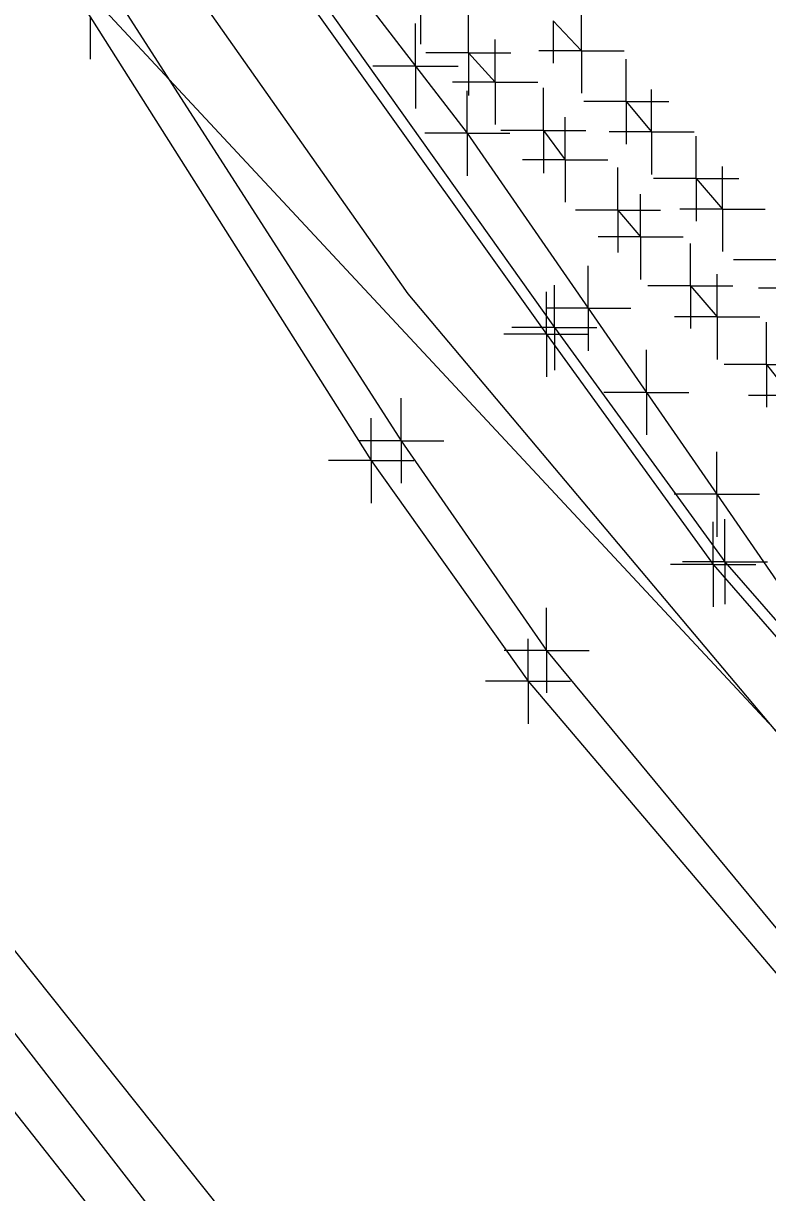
# Model space of a CAD drawing. Extents: x 0 to 1944463, y 0 to 420651.
# Drawn here: x 1943210.9 to 1943245.9, y 417335.4 to 417390.3 of the extents above; entities that cross this region are included whole.
import ezdxf

# ---------------------------------------------------------------- set-up
doc = ezdxf.new("R2010")
doc.units = 0
for name, color, linetype in [('SUR - DRG - Pipes and Culverts', 7, 'Continuous'), ('SUR - DTM - Breaklines', 7, 'Continuous'), ('SUR - DTM - Breaklines - Points - Locators', 7, 'Continuous'), ('SUR - TR-CTRL - Pavement Marking', 7, 'Continuous'), ('SUR - TR-CTRL - Pavement Marking - Points - Locators', 7, 'Continuous'), ('SUR - TRAN - Features', 7, 'Continuous'), ('SUR - TRAN - Features - Points - Locators', 7, 'Continuous'), ('SUR - UTL - Fiber Optic Cable (Underground)', 7, 'Continuous'), ('SUR - UTL - Overhead Wire Crossings', 7, 'Continuous')]:
    doc.layers.add(name, color=color, linetype=linetype)

msp = doc.modelspace()

# ---------------------------------------------------------------- linework, layer by layer
at = {"layer": 'SUR - DRG - Pipes and Culverts'}
for points in [[(1943306.855, 417247.978), (1943289.784, 417257.5), (1943283.915, 417263.16), (1943254.781, 417295.058), (1943224.294, 417329.482), (1943197.051, 417363.643)], [(1943305.862, 417246.088), (1943289.035, 417255.612), (1943280.758, 417260.995), (1943252.088, 417291.545), (1943220.601, 417326.41), (1943196.115, 417357.405)]]:
    msp.add_lwpolyline(points, dxfattribs=at)
at = {"layer": 'SUR - DTM - Breaklines'}
for points in [[(1943201.925, 417419.272), (1943219.399, 417398.292), (1943235.519, 417375.7), (1943243.356, 417364.884), (1943258.929, 417346.985), (1943283.566, 417320.678), (1943313.562, 417288.656), (1943327.29, 417273.893), (1943334.736, 417264.52), (1943341.659, 417251.305), (1943344.574, 417242.404)], [(1943198.046, 417414.134), (1943214.079, 417390.624), (1943227.284, 417369.761), (1943234.656, 417359.391), (1943251.574, 417339.468), (1943275.895, 417313.326), (1943305.21, 417281.554), (1943319.493, 417266.816), (1943326.151, 417258.389), (1943333.033, 417247.541), (1943335.935, 417239.942), (1943336.414, 417217.406)], [(1943306.58, 417247.082), (1943289.389, 417256.286), (1943282.191, 417262.111), (1943253.295, 417293.316), (1943222.689, 417327.178), (1943196.285, 417361.224)]]:
    msp.add_lwpolyline(points, dxfattribs=at)
at = {"layer": 'SUR - DTM - Breaklines - Points - Locators'}
for p, q in [((1943214.079, 417390.624), (1943214.079, 417388.624)), ((1943235.519, 417375.7), (1943235.519, 417377.7)), ((1943235.519, 417375.7), (1943233.519, 417375.7)), ((1943235.519, 417375.7), (1943237.519, 417375.7)), ((1943235.519, 417375.7), (1943235.519, 417373.7)), ((1943227.284, 417369.761), (1943227.284, 417371.761)), ((1943227.284, 417369.761), (1943225.284, 417369.761)), ((1943227.284, 417369.761), (1943229.284, 417369.761)), ((1943227.284, 417369.761), (1943227.284, 417367.761)), ((1943243.356, 417364.884), (1943243.356, 417366.884)), ((1943243.356, 417364.884), (1943241.356, 417364.884)), ((1943243.356, 417364.884), (1943245.356, 417364.884)), ((1943243.356, 417364.884), (1943243.356, 417362.884)), ((1943234.656, 417359.391), (1943234.656, 417361.391)), ((1943234.656, 417359.391), (1943232.656, 417359.391)), ((1943234.656, 417359.391), (1943236.656, 417359.391)), ((1943234.656, 417359.391), (1943234.656, 417357.391))]:
    msp.add_line(p, q, dxfattribs=at)
at = {"layer": 'SUR - TR-CTRL - Pavement Marking'}
for points in [[(1943208.254, 417413.918), (1943214.725, 417406.294), (1943217.078, 417403.521), (1943223.268, 417396.228), (1943229.369, 417388.305), (1943231.8, 417385.148), (1943237.485, 417376.921), (1943240.216, 417372.968), (1943243.523, 417368.181), (1943247.915, 417361.826), (1943254.234, 417354.075), (1943255.248, 417352.832), (1943262.023, 417345.476), (1943268.798, 417338.12), (1943275.572, 417330.765)], [(1943235.835, 417390.437), (1943237.168, 417389.026)], [(1943231.854, 417388.926), (1943233.111, 417387.554)], [(1943239.27, 417386.636), (1943240.46, 417385.207)], [(1943235.374, 417385.275), (1943236.402, 417383.903)], [(1943242.555, 417383.015), (1943243.793, 417381.586)], [(1943238.878, 417381.54), (1943239.945, 417380.282)], [(1943242.283, 417377.969), (1943243.54, 417376.52)], [(1943245.864, 417374.272), (1943247.006, 417372.823)]]:
    msp.add_lwpolyline(points, dxfattribs=at)
at = {"layer": 'SUR - TR-CTRL - Pavement Marking - Points - Locators'}
for p, q in [((1943229.607, 417391.327), (1943229.607, 417389.327)), ((1943231.854, 417388.926), (1943231.854, 417390.926)), ((1943237.168, 417389.026), (1943237.168, 417391.026)), ((1943229.369, 417388.305), (1943229.369, 417390.305)), ((1943235.835, 417390.437), (1943235.835, 417388.437)), ((1943233.111, 417387.554), (1943233.111, 417389.554)), ((1943231.854, 417388.926), (1943229.854, 417388.926)), ((1943231.854, 417388.926), (1943233.854, 417388.926)), ((1943231.854, 417388.926), (1943231.854, 417386.926)), ((1943237.168, 417389.026), (1943235.168, 417389.026)), ((1943237.168, 417389.026), (1943239.168, 417389.026)), ((1943237.168, 417389.026), (1943237.168, 417387.026)), ((1943239.27, 417386.636), (1943239.27, 417388.636)), ((1943229.369, 417388.305), (1943227.369, 417388.305)), ((1943229.369, 417388.305), (1943231.369, 417388.305)), ((1943229.369, 417388.305), (1943229.369, 417386.305)), ((1943233.111, 417387.554), (1943231.111, 417387.554)), ((1943233.111, 417387.554), (1943235.111, 417387.554)), ((1943233.111, 417387.554), (1943233.111, 417385.554)), ((1943231.8, 417385.148), (1943231.8, 417387.148)), ((1943235.374, 417385.275), (1943235.374, 417387.275)), ((1943240.46, 417385.207), (1943240.46, 417387.207)), ((1943239.27, 417386.636), (1943237.27, 417386.636)), ((1943239.27, 417386.636), (1943241.27, 417386.636)), ((1943239.27, 417386.636), (1943239.27, 417384.636)), ((1943236.402, 417383.903), (1943236.402, 417385.903)), ((1943231.8, 417385.148), (1943229.8, 417385.148)), ((1943231.8, 417385.148), (1943233.8, 417385.148)), ((1943231.8, 417385.148), (1943231.8, 417383.148)), ((1943235.374, 417385.275), (1943233.374, 417385.275)), ((1943235.374, 417385.275), (1943237.374, 417385.275)), ((1943235.374, 417385.275), (1943235.374, 417383.275)), ((1943240.46, 417385.207), (1943238.46, 417385.207)), ((1943240.46, 417385.207), (1943242.46, 417385.207)), ((1943240.46, 417385.207), (1943240.46, 417383.207)), ((1943242.555, 417383.015), (1943242.555, 417385.015)), ((1943236.402, 417383.903), (1943234.402, 417383.903)), ((1943236.402, 417383.903), (1943238.402, 417383.903)), ((1943236.402, 417383.903), (1943236.402, 417381.903)), ((1943238.878, 417381.54), (1943238.878, 417383.54)), ((1943243.793, 417381.586), (1943243.793, 417383.586)), ((1943242.555, 417383.015), (1943240.555, 417383.015)), ((1943242.555, 417383.015), (1943244.555, 417383.015)), ((1943242.555, 417383.015), (1943242.555, 417381.015)), ((1943239.945, 417380.282), (1943239.945, 417382.282)), ((1943238.878, 417381.54), (1943236.878, 417381.54)), ((1943238.878, 417381.54), (1943240.878, 417381.54)), ((1943238.878, 417381.54), (1943238.878, 417379.54)), ((1943243.793, 417381.586), (1943241.793, 417381.586)), ((1943243.793, 417381.586), (1943245.793, 417381.586)), ((1943243.793, 417381.586), (1943243.793, 417379.586)), ((1943239.945, 417380.282), (1943237.945, 417380.282)), ((1943239.945, 417380.282), (1943241.945, 417380.282)), ((1943239.945, 417380.282), (1943239.945, 417378.282)), ((1943242.283, 417377.969), (1943242.283, 417379.969)), ((1943237.485, 417376.921), (1943237.485, 417378.921)), ((1943246.305, 417379.2), (1943244.305, 417379.2)), ((1943243.54, 417376.52), (1943243.54, 417378.52)), ((1943242.283, 417377.969), (1943240.283, 417377.969)), ((1943242.283, 417377.969), (1943244.283, 417377.969)), ((1943242.283, 417377.969), (1943242.283, 417375.969)), ((1943247.486, 417377.866), (1943245.486, 417377.866)), ((1943237.485, 417376.921), (1943235.485, 417376.921)), ((1943237.485, 417376.921), (1943239.485, 417376.921)), ((1943237.485, 417376.921), (1943237.485, 417374.921)), ((1943243.54, 417376.52), (1943241.54, 417376.52)), ((1943243.54, 417376.52), (1943245.54, 417376.52)), ((1943243.54, 417376.52), (1943243.54, 417374.52)), ((1943245.864, 417374.272), (1943245.864, 417376.272)), ((1943240.216, 417372.968), (1943240.216, 417374.968)), ((1943245.864, 417374.272), (1943243.864, 417374.272)), ((1943245.864, 417374.272), (1943247.864, 417374.272)), ((1943245.864, 417374.272), (1943245.864, 417372.272)), ((1943240.216, 417372.968), (1943238.216, 417372.968)), ((1943240.216, 417372.968), (1943242.216, 417372.968)), ((1943240.216, 417372.968), (1943240.216, 417370.968)), ((1943247.006, 417372.823), (1943245.006, 417372.823)), ((1943243.523, 417368.181), (1943243.523, 417370.181)), ((1943243.523, 417368.181), (1943241.523, 417368.181)), ((1943243.523, 417368.181), (1943245.523, 417368.181)), ((1943243.523, 417368.181), (1943243.523, 417366.181))]:
    msp.add_line(p, q, dxfattribs=at)
at = {"layer": 'SUR - TRAN - Features'}
for points in [[(1943197.184, 417425.565), (1943202.015, 417420.067), (1943219.808, 417398.653), (1943235.891, 417376.011), (1943243.908, 417365.01), (1943259.423, 417347.224), (1943283.941, 417321.057), (1943313.881, 417289.098), (1943327.653, 417274.25), (1943335.225, 417264.751), (1943342.123, 417251.422), (1943345.054, 417242.562)], [(1943195.097, 417419.012), (1943198.722, 417414.702), (1943214.442, 417392.884), (1943228.699, 417370.699), (1943235.53, 417360.844), (1943252.431, 417340.382), (1943276.667, 417314.283), (1943306.333, 417282.353), (1943320.414, 417267.545), (1943327.507, 417259.182), (1943334.722, 417247.787), (1943337.989, 417240.637)]]:
    msp.add_lwpolyline(points, dxfattribs=at)
at = {"layer": 'SUR - TRAN - Features - Points - Locators'}
for p, q in [((1943235.891, 417376.011), (1943235.891, 417378.011)), ((1943235.891, 417376.011), (1943233.891, 417376.011)), ((1943235.891, 417376.011), (1943237.891, 417376.011)), ((1943235.891, 417376.011), (1943235.891, 417374.011)), ((1943228.699, 417370.699), (1943228.699, 417372.699)), ((1943228.699, 417370.699), (1943226.699, 417370.699)), ((1943228.699, 417370.699), (1943230.699, 417370.699)), ((1943228.699, 417370.699), (1943228.699, 417368.699)), ((1943243.908, 417365.01), (1943243.908, 417367.01)), ((1943243.908, 417365.01), (1943241.908, 417365.01)), ((1943243.908, 417365.01), (1943245.908, 417365.01)), ((1943243.908, 417365.01), (1943243.908, 417363.01)), ((1943235.53, 417360.844), (1943235.53, 417362.844)), ((1943235.53, 417360.844), (1943233.53, 417360.844)), ((1943235.53, 417360.844), (1943237.53, 417360.844)), ((1943235.53, 417360.844), (1943235.53, 417358.844))]:
    msp.add_line(p, q, dxfattribs=at)
at = {"layer": 'SUR - UTL - Fiber Optic Cable (Underground)'}
msp.add_lwpolyline([(1943675.935, 416874.811), (1943301.532, 417291.453), (1943229.017, 417377.593), (1943204.769, 417412.08), (1943079.474, 417545.559), (1943001.447, 417611.824), (1942943.851, 417666.04), (1942875.969, 417717.873), (1942785.445, 417773.544), (1942671.047, 417813.855), (1942647.996, 417834.422), (1942364.461, 417940.541)], dxfattribs=at)
at = {"layer": 'SUR - UTL - Overhead Wire Crossings'}
msp.add_lwpolyline([(1943200.06, 417406.7), (1943296.33, 417303.35)], dxfattribs=at)

doc.saveas('drawing.dxf')
